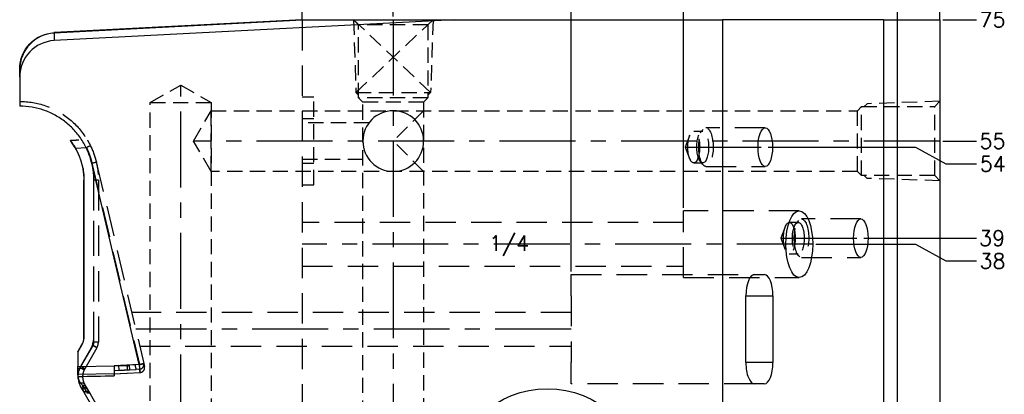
# Model space of a CAD drawing. Extents: x 2651 to 11825, y -3833 to 1075.
# Tile 451 of 656: x 5214 to 5376, y -3165 to -3103. Entities that reach past the tile are written whole.
import ezdxf
from ezdxf.enums import TextEntityAlignment as Align

# ---------------------------------------------------------------- set-up
doc = ezdxf.new("R2010")
doc.units = 0
doc.header["$LTSCALE"] = 10
for name, pattern in [('CENTER', [2, 1.25, -0.25, 0.25, -0.25]), ('DASHED', [0.75, 0.5, -0.25]), ('HIDDEN', [0.375, 0.25, -0.125])]:
    doc.linetypes.add(name, pattern=pattern)
doc.layers.get('0').update_dxf_attribs({"linetype": 'CONTINUOUS'})
doc.layers.get('Defpoints').update_dxf_attribs({"linetype": 'CONTINUOUS'})
for name, color, linetype in [('113', 7, 'CONTINUOUS'), ('CEN', 1, 'CENTER'), ('COOL', 150, 'HIDDEN'), ('DIM', 3, 'CONTINUOUS'), ('TEXT', 4, 'CONTINUOUS')]:
    doc.layers.add(name, color=color, linetype=linetype)
doc.styles.get("Standard").update_dxf_attribs({"font": 'romans.shx'})
doc.dimstyles.new('1-1', dxfattribs={"dimtxt": 2.5, "dimasz": 2.5, "dimexe": 1, "dimexo": 0.5, "dimtad": 0, "dimrnd": 1.38778e-17, "dimzin": 9, "dimdsep": 46, "dimtxsty": 'Standard', "dimblk": 'CLOSED', "dimcen": 0, "dimclrd": 3, "dimclre": 3, "dimclrt": 3, "dimazin": 2, "dimtfac": 0.75, "dimtofl": 0, "dimtmove": 0, "dimatfit": 3, "dimfxl": 0, "dimtolj": 1, "dimarcsym": 0})

# ---------------------------------------------------------------- blocks, each defined once
blk = doc.blocks.new('*D797')
at = {"layer": 'Defpoints', "color": 0}
for p in [(5352.67, -3139.36), (5371.68, -3139.36), (5365.68, -3178.36)]:
    blk.add_point(p, dxfattribs=at)
at = {"layer": 'DIM', "color": 3, "lineweight": -2}
blk.add_line((5353.17, -3139.36), (5371.68, -3139.36), dxfattribs=at)
at = {"layer": 'DIM', "color": 3, "insert": (5374.27, -3139.36), "char_height": 2.5, "attachment_point": 5}
blk.add_mtext('\\A1;39', dxfattribs=at)
blk = doc.blocks.new('_Closed')
at = {"color": 0, "linetype": 'ByBlock', "lineweight": -2}
for p, q in [((-1, 0.167), (0, 0)), ((-1, 0.167), (-1, -0.167)), ((0, 0), (-1, -0.167)), ((0, 0), (-1, 0))]:
    blk.add_line(p, q, dxfattribs=at)
blk = doc.blocks.new('*D798')
at = {"layer": 'Defpoints', "color": 0}
for p in [(5344.74, -3140.36), (5371.68, -3143.11), (5365.68, -3178.36)]:
    blk.add_point(p, dxfattribs=at)
at = {"layer": 'DIM', "color": 3, "lineweight": -2}
for p, q in [((5345.24, -3140.36), (5361.68, -3140.36)), ((5361.68, -3140.36), (5366.68, -3143.11)), ((5366.68, -3143.11), (5371.68, -3143.11))]:
    blk.add_line(p, q, dxfattribs=at)
at = {"layer": 'DIM', "color": 3, "insert": (5374.33, -3143.11), "char_height": 2.5, "attachment_point": 5}
blk.add_mtext('\\A1;38', dxfattribs=at)
blk = doc.blocks.new('*D799')
at = {"layer": 'Defpoints', "color": 0}
for p in [(5365.68, -3123.36), (5371.68, -3123.36), (5365.68, -3178.36)]:
    blk.add_point(p, dxfattribs=at)
at = {"layer": 'DIM', "color": 3, "lineweight": -2}
blk.add_line((5366.18, -3123.36), (5371.68, -3123.36), dxfattribs=at)
at = {"layer": 'DIM', "color": 3, "insert": (5374.33, -3123.36), "char_height": 2.5, "attachment_point": 5}
blk.add_mtext('\\A1;55', dxfattribs=at)
blk = doc.blocks.new('*D800')
at = {"layer": 'Defpoints', "color": 0}
for p in [(5336.93, -3124.36), (5371.68, -3127.11), (5365.68, -3178.36)]:
    blk.add_point(p, dxfattribs=at)
at = {"layer": 'DIM', "color": 3, "lineweight": -2}
for p, q in [((5337.43, -3124.36), (5361.68, -3124.36)), ((5361.68, -3124.36), (5366.68, -3127.11)), ((5366.68, -3127.11), (5371.68, -3127.11))]:
    blk.add_line(p, q, dxfattribs=at)
at = {"layer": 'DIM', "color": 3, "insert": (5374.39, -3127.11), "char_height": 2.5, "attachment_point": 5}
blk.add_mtext('\\A1;54', dxfattribs=at)
blk = doc.blocks.new('*D801')
at = {"layer": 'Defpoints', "color": 0}
for p in [(5365.68, -3103.36), (5371.68, -3103.36), (5365.68, -3178.36)]:
    blk.add_point(p, dxfattribs=at)
at = {"layer": 'DIM', "color": 3, "lineweight": -2}
blk.add_line((5366.18, -3103.36), (5371.68, -3103.36), dxfattribs=at)
at = {"layer": 'DIM', "color": 3, "insert": (5374.33, -3103.36), "char_height": 2.5, "attachment_point": 5}
blk.add_mtext('\\A1;75', dxfattribs=at)
blk = doc.blocks.new('*D802')
at = {"layer": 'Defpoints', "color": 0}
for p in [(5365.68, -3098.36), (5371.68, -3098.36), (5365.68, -3178.36)]:
    blk.add_point(p, dxfattribs=at)
at = {"layer": 'DIM', "color": 3, "lineweight": -2}
blk.add_line((5366.18, -3098.36), (5371.68, -3098.36), dxfattribs=at)
at = {"layer": 'DIM', "color": 3, "insert": (5374.33, -3098.36), "char_height": 2.5, "attachment_point": 5}
blk.add_mtext('\\A1;80', dxfattribs=at)
blk = doc.blocks.new('*D816')
at = {"layer": 'Defpoints', "color": 0}
for p in [(5323.48, -3091.34), (5323.48, -3134.86), (5365.68, -3178.36)]:
    blk.add_point(p, dxfattribs=at)
at = {"layer": 'DIM', "color": 3, "lineweight": -2}
blk.add_line((5323.48, -3134.36), (5323.48, -3091.34), dxfattribs=at)
at = {"layer": 'DIM', "color": 3, "insert": (5323.48, -3086.91), "char_height": 2.5, "attachment_point": 5, "rotation": 90}
blk.add_mtext('\\A1;42.2', dxfattribs=at)
blk = doc.blocks.new('*D817')
at = {"layer": 'Defpoints', "color": 0}
for p in [(5275.68, -3091.34), (5275.68, -3103.36), (5365.68, -3178.36)]:
    blk.add_point(p, dxfattribs=at)
at = {"layer": 'DIM', "color": 3, "lineweight": -2}
blk.add_line((5275.68, -3102.86), (5275.68, -3091.34), dxfattribs=at)
at = {"layer": 'DIM', "color": 3, "insert": (5275.68, -3088.7), "char_height": 2.5, "attachment_point": 5, "rotation": 90}
blk.add_mtext('\\A1;90', dxfattribs=at)
blk = doc.blocks.new('*D818')
at = {"layer": 'Defpoints', "color": 0}
for p in [(5260.68, -3091.34), (5260.68, -3098.36), (5365.68, -3178.36)]:
    blk.add_point(p, dxfattribs=at)
at = {"layer": 'DIM', "color": 3, "lineweight": -2}
blk.add_line((5260.68, -3097.86), (5260.68, -3091.34), dxfattribs=at)
at = {"layer": 'DIM', "color": 3, "insert": (5260.68, -3087.68), "char_height": 2.5, "attachment_point": 5, "rotation": 90}
blk.add_mtext('\\A1;105', dxfattribs=at)
blk = doc.blocks.new('*D819')
at = {"layer": 'Defpoints', "color": 0}
for p in [(5304.96, -3091.34), (5304.96, -3145.36), (5365.68, -3178.36)]:
    blk.add_point(p, dxfattribs=at)
at = {"layer": 'DIM', "color": 3, "lineweight": -2}
blk.add_line((5304.96, -3144.86), (5304.96, -3091.34), dxfattribs=at)
at = {"layer": 'DIM', "color": 3, "insert": (5304.96, -3085.78), "char_height": 2.5, "attachment_point": 5, "rotation": 90}
blk.add_mtext('\\A1;60.73', dxfattribs=at)
blk = doc.blocks.new('*D820')
at = {"layer": 'Defpoints', "color": 0}
for p in [(5358.68, -3091.34), (5358.68, -3178.36), (5365.68, -3178.36)]:
    blk.add_point(p, dxfattribs=at)
at = {"layer": 'DIM', "color": 3, "lineweight": -2}
blk.add_line((5358.68, -3177.86), (5358.68, -3091.34), dxfattribs=at)
at = {"layer": 'DIM', "color": 3, "insert": (5358.68, -3089.89), "char_height": 2.5, "attachment_point": 5, "rotation": 90}
blk.add_mtext('\\A1;7', dxfattribs=at)

msp = doc.modelspace()

# ---------------------------------------------------------------- linework, layer by layer
at = {"layer": '113', "color": 7, "linetype": 'Continuous'}
for p, q in [((5260.684, -3103.358), (5260.684, -3098.358)), ((5365.684, -3103.358), (5365.684, -3098.358)), ((5260.684, -3103.358), (5219.862, -3105.497)), ((5285.718, -3103.358), (5219.863, -3106.809)), ((5260.684, -3103.421), (5219.863, -3105.561)), ((5260.684, -3103.358), (5260.684, -3103.421)), ((5260.684, -3103.358), (5285.718, -3103.358)), ((5285.718, -3103.358), (5329.899, -3103.358)), ((5356.412, -3103.358), (5329.899, -3103.358)), ((5329.899, -3103.358), (5329.899, -3253.358)), ((5356.412, -3103.358), (5365.684, -3103.358)), ((5356.412, -3103.358), (5356.412, -3253.358)), ((5365.684, -3103.358), (5365.684, -3253.358)), ((5214.176, -3112.809), (5214.176, -3111.561)), ((5214.176, -3112.809), (5214.176, -3117.604)), ((5233.847, -3160.168), (5226.029, -3126.988)), ((5224.726, -3129.78), (5224.726, -3155.646)), ((5224.761, -3155.655), (5224.761, -3129.78)), ((5335.151, -3145.358), (5336.767, -3145.358)), ((5333.737, -3159.858), (5333.737, -3148.858)), ((5338.181, -3148.858), (5338.181, -3159.858)), ((5224.38, -3156.941), (5223.768, -3158.001)), ((5224.413, -3156.95), (5223.768, -3158.067)), ((5223.768, -3158.067), (5223.768, -3158.001)), ((5223.768, -3158.067), (5223.768, -3160.513)), ((5233.847, -3160.168), (5229.721, -3160.384)), ((5229.721, -3160.384), (5229.721, -3162.037)), ((5224.214, -3163.849), (5224.73, -3164.743)), ((5224.596, -3163.951), (5224.596, -3164.243)), ((5336.767, -3163.358), (5335.151, -3163.358)), ((5224.73, -3164.743), (5226.214, -3167.315))]:
    msp.add_line(p, q, dxfattribs=at)
at = {"layer": '113', "color": 6, "linetype": 'DASHED'}
for p, q in [((5260.684, -3103.421), (5260.684, -3253.295)), ((5214.176, -3111.489), (5214.176, -3111.561)), ((5326.629, -3121.758), (5325.157, -3121.758)), ((5326.682, -3121.454), (5326.236, -3121.98)), ((5336.933, -3121.183), (5327.163, -3121.183)), ((5324.476, -3122.501), (5323.766, -3124.358)), ((5223.358, -3124.523), (5223.325, -3124.524)), ((5323.766, -3124.358), (5324.476, -3126.215)), ((5226.029, -3126.988), (5226.785, -3126.809)), ((5226.069, -3126.988), (5233.893, -3160.189)), ((5226.785, -3126.809), (5234.604, -3159.99)), ((5325.157, -3126.958), (5326.629, -3126.958)), ((5326.236, -3126.736), (5326.682, -3127.262)), ((5327.163, -3127.533), (5336.933, -3127.533)), ((5226.353, -3129.78), (5226.353, -3155.436)), ((5226.353, -3129.78), (5226.394, -3129.78)), ((5226.394, -3156.498), (5226.394, -3129.78)), ((5227.13, -3129.78), (5226.394, -3129.78)), ((5227.13, -3129.78), (5227.13, -3156.498)), ((5323.484, -3145.858), (5323.484, -3134.858)), ((5342.52, -3134.858), (5323.484, -3134.858)), ((5323.484, -3136.758), (5260.684, -3136.758)), ((5342.363, -3136.758), (5340.891, -3136.758)), ((5342.415, -3136.454), (5341.969, -3136.98)), ((5352.666, -3136.183), (5342.896, -3136.183)), ((5340.209, -3137.501), (5339.499, -3139.358)), ((5339.499, -3139.358), (5340.209, -3141.215)), ((5340.891, -3141.958), (5342.363, -3141.958)), ((5341.969, -3141.736), (5342.415, -3142.262)), ((5342.896, -3142.533), (5352.666, -3142.533)), ((5260.684, -3143.958), (5323.484, -3143.958)), ((5304.959, -3145.358), (5335.151, -3145.358)), ((5304.959, -3148.858), (5304.959, -3145.358)), ((5323.484, -3145.858), (5342.52, -3145.858)), ((5304.959, -3148.858), (5304.959, -3159.858)), ((5304.959, -3151.578), (5232.622, -3151.578)), ((5226.353, -3155.436), (5226.353, -3156.498)), ((5224.254, -3160.481), (5226.255, -3157.016)), ((5226.888, -3157.405), (5224.887, -3160.87)), ((5226.214, -3157.016), (5225.683, -3157.936)), ((5226.888, -3157.405), (5226.214, -3157.016)), ((5226.353, -3156.498), (5226.394, -3156.498)), ((5227.13, -3156.498), (5226.394, -3156.498)), ((5233.932, -3157.138), (5304.959, -3157.138)), ((5225.683, -3157.936), (5224.214, -3160.481)), ((5224.887, -3160.87), (5224.214, -3160.481)), ((5233.893, -3160.189), (5229.721, -3160.419)), ((5230.437, -3160.347), (5229.721, -3160.384)), ((5229.721, -3161.162), (5230.478, -3161.122)), ((5230.437, -3160.347), (5231.838, -3160.347)), ((5230.437, -3160.347), (5230.437, -3160.347)), ((5230.437, -3160.347), (5230.478, -3161.122)), ((5231.838, -3160.347), (5231.838, -3160.273)), ((5232.206, -3160.254), (5232.247, -3161.029)), ((5232.247, -3161.029), (5233.356, -3160.971)), ((5233.888, -3160.943), (5233.356, -3160.971)), ((5233.356, -3160.971), (5233.356, -3160.971)), ((5234.604, -3159.99), (5233.847, -3160.168)), ((5233.847, -3160.168), (5233.888, -3160.943)), ((5234.013, -3161.474), (5233.888, -3160.943)), ((5234.604, -3159.991), (5234.729, -3160.52)), ((5304.959, -3163.358), (5304.959, -3159.858)), ((5229.56, -3161.721), (5234.086, -3161.472)), ((5229.721, -3161.711), (5234.013, -3161.474)), ((5229.722, -3161.709), (5229.721, -3161.709)), ((5224.78, -3163.985), (5224.596, -3163.975)), ((5225.152, -3164.63), (5224.78, -3163.985)), ((5335.151, -3163.358), (5304.959, -3163.358)), ((5224.665, -3164.608), (5224.903, -3164.62)), ((5224.882, -3165.008), (5224.903, -3164.62)), ((5225.412, -3164.371), (5225.774, -3164.997)), ((5225.775, -3165), (5226.888, -3166.926))]:
    msp.add_line(p, q, dxfattribs=at)
at = {"layer": '113', "color": 253, "linetype": 'Continuous'}
for p, q in [((5219.863, -3105.561), (5219.863, -3106.809)), ((5223.361, -3124.523), (5225.155, -3124.429)), ((5224.726, -3129.78), (5224.761, -3129.78)), ((5333.737, -3148.858), (5338.181, -3148.858)), ((5224.726, -3155.646), (5224.761, -3155.655)), ((5224.38, -3156.941), (5224.413, -3156.95)), ((5223.768, -3160.513), (5229.721, -3160.415)), ((5338.181, -3159.858), (5333.737, -3159.858)), ((5229.721, -3161.709), (5223.768, -3161.807))]:
    msp.add_line(p, q, dxfattribs=at)
at = {"layer": '113', "color": 7, "linetype": 'Continuous', "extrusion": (0, 0, -1)}
msp.add_circle((-5275.684, -3123.358), 5, dxfattribs=at)
msp.add_arc((-5220.176, -3111.489), 6, 0, 87, dxfattribs=at)
at = {"layer": '113', "color": 6, "linetype": 'DASHED', "extrusion": (0, 0, -1)}
for centre, radius, start, end in [((-5214.176, -3129.78), 12.177, 162.90422, 180), ((-5221.353, -3155.436), 5, 180, 210), ((-5225.317, -3156.498), 1.036, 180, 210)]:
    msp.add_arc(centre, radius, start, end, dxfattribs=at)
at = {"layer": '113', "color": 6, "linetype": 'DASHED'}
for start, end in [(150, 172.4475), (174.63749, 185.95593)]:
    msp.add_arc((5227.13, -3162.165), 3.368, start, end, dxfattribs=at)
at = {"layer": '113', "color": 7, "linetype": 'Continuous'}
for centre, radius, start, end in [((5227.13, -3162.165), 3.368, 172.4475, 174.63751), ((5227.13, -3162.165), 3.368, 185.95594, 210), ((5224.091, -3163.879), 0.5, 8.23148, 40.97407), ((5223.596, -3163.951), 1, 0, 8.23148), ((5225.596, -3164.243), 1, 180, 210)]:
    msp.add_arc(centre, radius, start, end, dxfattribs=at)
for centre, major_axis, ratio, start_param, end_param in [((5220.176, -3111.561), (0, 6.008), 0.9986258, 0.0522881, 1.5707963), ((5220.176, -3112.809), (0, 6.008), 0.9986258, 0.0522881, 1.5707963), ((5342.52, -3140.358), (0, 5.5), 0.4040262, 4.712389, 10.9955743), ((5335.151, -3148.858), (0, 3.5), 0.4040262, 0, 1.5707963), ((5336.767, -3148.858), (0, 3.5), 0.4040262, 4.712389, 6.2831853), ((5222.168, -3155.654), (-2.565, 0.377), 0.9992008, 2.7637403, 3.2872932), ((5335.151, -3159.858), (0, 3.5), 0.4040262, 1.5707963, 3.1415927), ((5336.767, -3159.858), (0, 3.5), 0.4040262, 3.1415927, 4.712389)]:
    msp.add_ellipse(centre, major_axis=major_axis, ratio=ratio, start_param=start_param, end_param=end_param, dxfattribs=at)
at = {"layer": '113', "color": 6, "linetype": 'DASHED'}
for centre, major_axis in [((5325.157, -3124.358), (0, -2.6)), ((5326.629, -3124.358), (0, -2.6)), ((5327.163, -3124.358), (0, -3.175)), ((5340.891, -3139.358), (0, 2.6)), ((5342.363, -3139.358), (0, 2.6)), ((5342.896, -3139.358), (0, 3.175))]:
    msp.add_ellipse(centre, major_axis=major_axis, ratio=0.3746066, dxfattribs=at)
at = {"layer": '113', "color": 7, "linetype": 'Continuous'}
for centre, major_axis in [((5336.933, -3124.358), (0, -3.175)), ((5352.666, -3139.358), (0, 3.175))]:
    msp.add_ellipse(centre, major_axis=major_axis, ratio=0.3746066, dxfattribs=at)
at = {"layer": '113', "color": 6, "linetype": 'DASHED'}
for centre, major_axis, ratio, start_param, end_param in [((5225.114, -3124.429), (-0.698, -0.342), 0.0230278, 1.6178237, 3.1415927), ((5226.029, -3126.988), (-0.757, -0.178), 0.0120194, 1.6217591, 3.1415927), ((5226.214, -3157.016), (0.673, -0.389), 0.0261949, 0, 1.5254565), ((5224.078, -3160.742), (0.704, -0.329), 0.0221511, 0, 1.5233498), ((5224.214, -3160.481), (0.673, -0.389), 0.0261949, 0, 1.5254565), ((5231.838, -3159.57), (-0.609, 0.483), 0.9997777, 2.2405921, 2.733958), ((5231.838, -3160.273), (-0.041, 0.776), 0.0050025, 1.6654894, 3.0892321), ((5233.175, -3160.203), (-0.181, 0.769), 0.0128813, 3.1916206, 4.7100571), ((5233.175, -3160.203), (-0.181, 0.769), 0.0128813, 3.1916695, 4.7100082), ((5233.847, -3160.168), (0.757, 0.178), 0.9985847, 4.5335761, 6.2831853), ((5233.852, -3160.189), (-0.757, -0.178), 0.0120194, 1.6217591, 3.1415927), ((5233.972, -3160.699), (-0.757, -0.178), 0.9985847, 1.3919835, 3.1415927), ((5224.214, -3163.849), (0.673, 0.389), 0.7266199, 0, 1.1762867), ((5224.493, -3164.334), (0.673, 0.389), 0.857555, 0, 1.0410238), ((5224.765, -3160.746), (0.161, 3.235), 0.0522717, 2.68099, 2.7084478), ((5224.739, -3164.76), (0.673, 0.389), 0.9980533, 0, 0.9957274), ((5225.132, -3165.018), (0.009, 0.389), 0.4843293, 4.9991703, 6.2233292)]:
    msp.add_ellipse(centre, major_axis=major_axis, ratio=ratio, start_param=start_param, end_param=end_param, dxfattribs=at)
at = {"layer": '113', "color": 253, "linetype": 'Continuous'}
msp.add_ellipse((5301.048, -3178.358), major_axis=(15.111, 0), ratio=0.9396926, dxfattribs=at)
at = {"layer": '113', "color": 6, "linetype": 'DASHED'}
for points, knots in [([(5214.176, -3116.826), (5215.622, -3116.826), (5217.068, -3117.071), (5219.799, -3118.021), (5221.084, -3118.727), (5223.351, -3120.522), (5224.333, -3121.611), (5225.884, -3124.051), (5226.454, -3125.402), (5226.785, -3126.809)], [0, 0, 0, 0, 0.25, 0.25, 0.5, 0.5, 0.75, 0.75, 1, 1, 1, 1]), ([(5224.971, -3122.619), (5224.906, -3122.521), (5224.845, -3122.432), (5224.735, -3122.275), (5224.685, -3122.205), (5224.56, -3122.034), (5224.512, -3121.971), (5224.509, -3121.967)], [0, 0, 0, 0, 0.2529848, 0.2529848, 0.5059695, 0.5059695, 1, 1, 1, 1]), ([(5225.386, -3123.287), (5225.388, -3123.291), (5225.39, -3123.295), (5225.533, -3123.542), (5225.676, -3123.808), (5225.812, -3124.087)], [0, 0, 0, 0, 0.0004704, 0.0004704, 1, 1, 1, 1]), ([(5225.812, -3124.087), (5226.244, -3124.97), (5226.575, -3125.901), (5227.018, -3127.816), (5227.13, -3128.798), (5227.13, -3129.78)], [0, 0, 0, 0, 0.5, 0.5, 1, 1, 1, 1]), ([(5223.768, -3161.951), (5223.769, -3161.901), (5223.771, -3161.85), (5223.786, -3161.683), (5223.805, -3161.565), (5223.891, -3161.208), (5223.988, -3160.966), (5224.119, -3160.742)], [0, 0, 0, 0, 0.1266191, 0.1266191, 0.417746, 0.417746, 1, 1, 1, 1]), ([(5224.783, -3161.07), (5224.683, -3161.283), (5224.613, -3161.512), (5224.556, -3161.851), (5224.545, -3161.962), (5224.537, -3162.184), (5224.541, -3162.294), (5224.57, -3162.613), (5224.614, -3162.81), (5224.734, -3163.168), (5224.807, -3163.323), (5224.887, -3163.461)], [0, 0, 0, 0, 0.25, 0.25, 0.375, 0.375, 0.5, 0.5, 0.75, 0.75, 1, 1, 1, 1]), ([(5231.879, -3161.048), (5231.936, -3161.045), (5231.994, -3161.042), (5232.051, -3161.039), (5232.116, -3161.036), (5232.182, -3161.033), (5232.247, -3161.029)], [0, 0, 0, 0, 0.4691293, 0.4691293, 0.4691293, 1, 1, 1, 1]), ([(5234.015, -3161.475), (5234.018, -3161.458), (5234.024, -3161.421), (5234.005, -3161.179), (5233.978, -3160.915), (5233.951, -3160.664), (5233.921, -3160.409), (5233.9, -3160.241), (5233.893, -3160.189)], [0, 0, 0, 0, 0.2361848, 0.4984999, 0.6109868, 0.7493008, 0.9218364, 1, 1, 1, 1]), ([(5234.015, -3161.475), (5234.039, -3161.474), (5234.087, -3161.469), (5234.19, -3161.449), (5234.322, -3161.401), (5234.49, -3161.293), (5234.637, -3161.125), (5234.728, -3160.917), (5234.752, -3160.741), (5234.747, -3160.628), (5234.74, -3160.577), (5234.735, -3160.548), (5234.732, -3160.533), (5234.73, -3160.524), (5234.729, -3160.52)], [0, 0, 0, 0, 0.0539083, 0.1061743, 0.2195549, 0.3546815, 0.521394, 0.6936314, 0.8367733, 0.8913632, 0.9338814, 0.95134, 0.9672098, 1, 1, 1, 1]), ([(5225.775, -3165), (5225.734, -3164.94), (5225.662, -3164.837), (5225.507, -3164.725), (5225.343, -3164.65), (5225.213, -3164.636), (5225.152, -3164.63)], [0, 0, 0, 0, 0.2973835, 0.5092019, 0.7685247, 1, 1, 1, 1]), ([(5225.775, -3165), (5225.745, -3164.947), (5225.686, -3164.911), (5225.527, -3164.881), (5225.425, -3164.886), (5225.315, -3164.912)], [0, 0, 0, 0, 0.5, 0.5, 1, 1, 1, 1])]:
    msp.add_open_spline(points, degree=3, knots=knots, dxfattribs=at)
at = {"layer": '113', "color": 7, "linetype": 'Continuous'}
for points, knots in [([(5226.029, -3126.988), (5225.873, -3126.326), (5225.662, -3125.68), (5225.132, -3124.423), (5224.817, -3123.821), (5224.088, -3122.675), (5223.677, -3122.134), (5222.763, -3121.12), (5222.268, -3120.655), (5221.203, -3119.812), (5220.636, -3119.436), (5219.44, -3118.779), (5218.82, -3118.503), (5217.537, -3118.057), (5216.878, -3117.888), (5215.533, -3117.661), (5214.857, -3117.604), (5214.176, -3117.604)], [0, 0, 0, 0, 0.125, 0.125, 0.25, 0.25, 0.375, 0.375, 0.5, 0.5, 0.625, 0.625, 0.75, 0.75, 0.875, 0.875, 1, 1, 1, 1]), ([(5223.325, -3124.524), (5223.15, -3124.219), (5222.965, -3123.933), (5222.652, -3123.479), (5222.53, -3123.316), (5222.515, -3123.29)], [0, 0, 0, 0, 0.5, 0.5, 1, 1, 1, 1]), ([(5222.515, -3123.29), (5222.541, -3123.315), (5222.674, -3123.478), (5222.996, -3123.927), (5223.186, -3124.216), (5223.361, -3124.523)], [0, 0, 0, 0, 0.5, 0.5, 1, 1, 1, 1]), ([(5223.768, -3161.807), (5223.768, -3161.802), (5223.768, -3161.659), (5223.768, -3161.183), (5223.768, -3160.852), (5223.768, -3160.513)], [0, 0, 0, 0, 0.5, 0.5, 1, 1, 1, 1]), ([(5223.768, -3162.005), (5223.768, -3162.024), (5223.768, -3162.044), (5223.769, -3162.063), (5223.77, -3162.089), (5223.771, -3162.115), (5223.773, -3162.141)], [0, 0, 0, 0, 0.4301487, 0.4301487, 0.4301487, 1, 1, 1, 1]), ([(5224.212, -3163.248), (5224.254, -3163.299), (5224.297, -3163.35), (5224.339, -3163.4), (5224.382, -3163.451), (5224.425, -3163.502), (5224.468, -3163.552)], [0, 0, 0, 0, 0.4999907, 0.4999907, 0.4999907, 1, 1, 1, 1])]:
    msp.add_open_spline(points, degree=3, knots=knots, dxfattribs=at)
for points, weights in [([(5223.931, -3123.212), (5223.458, -3123.237), (5222.986, -3123.263), (5222.515, -3123.29)], [1, 0.999721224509, 0.999721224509, 1]), ([(5223.325, -3124.524), (5224.249, -3126.133), (5224.726, -3127.926), (5224.726, -3129.78)], [1, 0.977496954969, 0.977496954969, 1]), ([(5224.478, -3127.353), (5224.244, -3126.359), (5223.869, -3125.409), (5223.361, -3124.523)], [1, 0.993066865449, 0.993066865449, 1]), ([(5224.726, -3155.646), (5224.726, -3156.103), (5224.608, -3156.545), (5224.38, -3156.941)], [1, 0.977287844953, 0.977287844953, 1])]:
    msp.add_rational_spline(points, weights, degree=3, dxfattribs=at)
at = {"layer": '113', "color": 6, "linetype": 'DASHED'}
for points, degree in [([(5225.341, -3123.21), (5225.357, -3123.237), (5225.372, -3123.264), (5225.388, -3123.292)], 3), ([(5226.888, -3157.405), (5227.13, -3156.984), (5227.13, -3156.498)], 2), ([(5223.768, -3160.763), (5223.885, -3160.752), (5224.001, -3160.745), (5224.119, -3160.742)], 3), ([(5230.478, -3161.122), (5230.945, -3161.097), (5231.412, -3161.073), (5231.879, -3161.048)], 3), ([(5234.013, -3161.474), (5234.014, -3161.475), (5234.015, -3161.476), (5234.015, -3161.475)], 3), ([(5224.78, -3163.985), (5224.768, -3163.961), (5224.688, -3163.843), (5224.546, -3163.639)], 3), ([(5224.887, -3163.461), (5224.993, -3163.645), (5225.087, -3163.807), (5225.167, -3163.945)], 3)]:
    msp.add_open_spline(points, degree=degree, dxfattribs=at)
for points, weights, degree in [([(5225.155, -3124.429), (5225.555, -3125.246), (5225.861, -3126.102), (5226.069, -3126.988)], [1, 0.99583658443, 0.99583658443, 1], 3), ([(5226.394, -3129.78), (5226.394, -3128.768), (5226.268, -3127.762), (5226.018, -3126.777)], [1, 0.990593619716, 0.986336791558, 0.987229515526], 3), ([(5226.255, -3157.016), (5226.347, -3156.858), (5226.394, -3156.681), (5226.394, -3156.498)], [1, 0.977283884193, 0.977283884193, 1], 3), ([(5227.13, -3156.498), (5227.13, -3156.498)], [1, 0.99999897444], 1), ([(5224.119, -3160.742), (5224.16, -3160.653), (5224.205, -3160.566), (5224.254, -3160.481)], [1, 0.99936792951, 0.99936792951, 1], 3), ([(5224.887, -3160.87), (5224.849, -3160.935), (5224.814, -3161.002), (5224.783, -3161.07)], [1, 0.99936792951, 0.99936792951, 1], 3), ([(5224.469, -3163.552), (5224.495, -3163.582), (5224.521, -3163.611), (5224.546, -3163.639)], [0.999999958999, 0.999999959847, 0.999999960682, 0.999999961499], 3), ([(5225.167, -3163.945), (5225.312, -3164.197), (5225.395, -3164.341), (5225.412, -3164.371)], [1, 0.986164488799, 0.986164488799, 1], 3), ([(5224.903, -3164.62), (5224.993, -3164.625), (5225.078, -3164.628), (5225.152, -3164.63)], [1, 0.972630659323, 0.972630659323, 1], 3)]:
    msp.add_rational_spline(points, weights, degree=degree, dxfattribs=at)
at = {"layer": '113', "color": 7, "linetype": 'Continuous'}
for points in [[(5224.478, -3127.353), (5224.665, -3128.147), (5224.761, -3128.956), (5224.761, -3129.78)], [(5223.768, -3161.807), (5223.768, -3161.873), (5223.768, -3161.939), (5223.768, -3162.005)], [(5223.773, -3162.141), (5225.756, -3162.106), (5227.739, -3162.072), (5229.721, -3162.037)], [(5223.773, -3162.141), (5223.801, -3162.544), (5223.957, -3162.932), (5224.212, -3163.248)]]:
    msp.add_open_spline(points, degree=3, dxfattribs=at)
at = {"layer": 'CEN'}
for p, q in [((5323.766, -3124.358), (5336.933, -3124.358)), ((5339.499, -3139.358), (5352.666, -3139.358)), ((5344.742, -3140.358), (5260.684, -3140.358)), ((5304.959, -3154.358), (5233.277, -3154.358))]:
    msp.add_line(p, q, dxfattribs=at)
at = {"layer": 'COOL', "color": 1, "linetype": 'CENTER'}
for p, q in [((5275.684, -3103.358), (5275.684, -3217.358)), ((5240.684, -3250.998), (5240.684, -3114.122)), ((5365.684, -3123.358), (5242.797, -3123.358))]:
    msp.add_line(p, q, dxfattribs=at)
at = {"layer": 'COOL'}
for p, q in [((5235.684, -3117.009), (5245.684, -3117.009)), ((5262.584, -3116.128), (5260.684, -3116.128)), ((5262.584, -3130.588), (5262.584, -3116.128)), ((5245.684, -3128.358), (5245.684, -3118.358)), ((5280.684, -3118.358), (5275.684, -3123.358)), ((5262.584, -3119.698), (5260.684, -3119.698)), ((5271.679, -3120.358), (5260.684, -3120.358)), ((5280.684, -3128.358), (5275.684, -3123.358)), ((5260.684, -3126.358), (5271.667, -3126.358)), ((5260.684, -3127.018), (5262.584, -3127.018)), ((5260.684, -3130.588), (5262.584, -3130.588))]:
    msp.add_line(p, q, dxfattribs=at)
for points in [[(5282.234, -3103.358), (5281.384, -3104.208), (5269.984, -3104.208), (5269.134, -3103.358)], [(5269.134, -3103.358), (5269.537, -3115.358), (5269.984, -3115.805)], [(5282.234, -3103.358), (5269.537, -3115.358), (5281.831, -3115.358), (5269.134, -3103.358)], [(5281.384, -3104.208), (5281.384, -3116.252), (5269.984, -3116.252), (5269.984, -3104.208)], [(5282.234, -3103.358), (5281.831, -3115.358), (5281.384, -3115.805)], [(5235.684, -3237.404), (5235.684, -3117.009), (5240.684, -3114.122), (5245.684, -3117.009), (5245.684, -3237.404)], [(5281.384, -3116.252), (5280.684, -3116.952), (5270.684, -3116.952), (5269.984, -3116.252)], [(5270.684, -3217.358), (5270.684, -3116.952)], [(5280.684, -3116.952), (5280.684, -3217.358)], [(5365.684, -3116.808), (5353.684, -3117.211), (5353.237, -3117.658)], [(5365.684, -3129.908), (5364.834, -3129.058), (5364.834, -3117.658), (5365.684, -3116.808)], [(5352.09, -3128.358), (5245.684, -3128.358), (5242.797, -3123.358), (5245.684, -3118.358), (5352.09, -3118.358)], [(5352.79, -3129.058), (5352.09, -3128.358), (5352.09, -3118.358), (5352.79, -3117.658)], [(5364.834, -3129.058), (5352.79, -3129.058), (5352.79, -3117.658), (5364.834, -3117.658)], [(5365.684, -3129.908), (5353.684, -3129.505), (5353.237, -3129.058)]]:
    msp.add_lwpolyline(points, dxfattribs=at)

# ---------------------------------------------------------------- texts
at = {"layer": 'TEXT'}
msp.add_text('1/4', height=2.5, dxfattribs=at).set_placement((5294.744, -3140.358), align=Align.MIDDLE)

# ---------------------------------------------------------------- dimensions: what is measured, and where the dimension line sits
at = {"layer": 'DIM'}
for feature_location, offset, dtype, origin, picture, middle in [((5304.959085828, -3145.357951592), (0, 54.013827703), 1, (5365.684085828, -3178.357951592), '*D819', (5304.959085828, -3085.778647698)), ((5260.684, -3098.358), (0, 7.014), 1, (5365.684, -3178.358), '*D818', (5260.684, -3087.683)), ((5323.484, -3134.858), (0, 43.514), 1, (5365.684, -3178.358), '*D816', (5323.484, -3086.91)), ((5275.684, -3103.358), (0, 12.014), 1, (5365.684, -3178.358), '*D817', (5275.684, -3088.695)), ((5358.684, -3178.358), (0, 87.014), 1, (5365.684, -3178.358), '*D820', (5358.684, -3089.886)), ((5365.684, -3098.358), (6, 0), 0, (5365.684, -3178.358), '*D802', (5374.333, -3098.358)), ((5365.684, -3103.358), (6, 0), 0, (5365.684, -3178.358), '*D801', (5374.333, -3103.358)), ((5365.684, -3123.358), (6, 0), 0, (5365.684, -3178.358), '*D799', (5374.333, -3123.358)), ((5336.933, -3124.358), (34.751, -2.75), 0, (5365.684, -3178.358), '*D800', (5374.392, -3127.108)), ((5352.666, -3139.358), (19.018, 0), 0, (5365.684, -3178.358), '*D797', (5374.273, -3139.358)), ((5344.742, -3140.358), (26.942, -2.75), 0, (5365.684, -3178.358), '*D798', (5374.333, -3143.108))]:
    dim = msp.add_ordinate_dim(feature_location=feature_location, offset=offset, dtype=dtype, origin=origin, dimstyle='1-1', dxfattribs=at)
    dim.commit()
    dim.dimension.update_dxf_attribs({"geometry": picture, "text_midpoint": middle})

doc.saveas('drawing.dxf')
